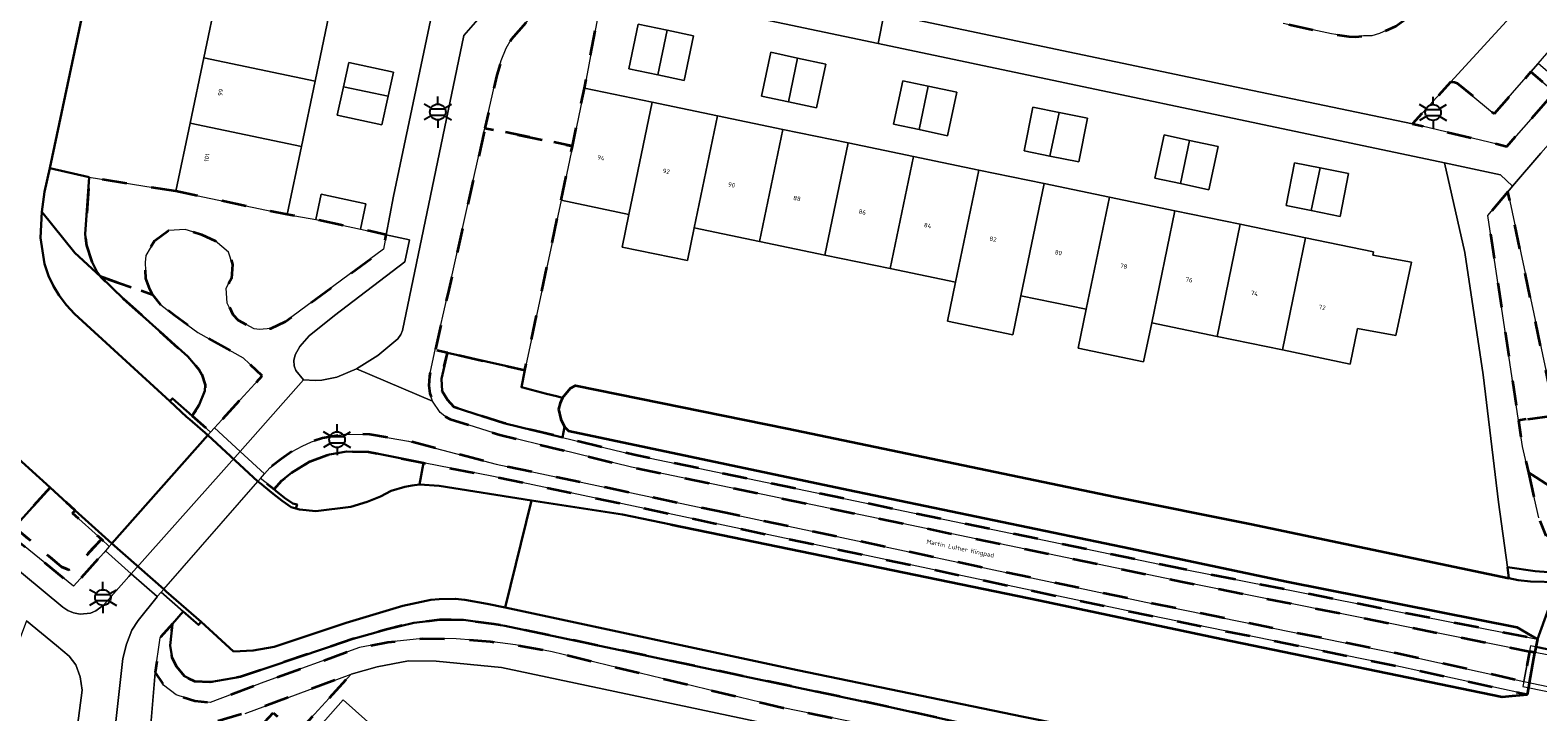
# Model space of a CAD drawing. Extents: x 105780 to 185197, y 477999 to 525027.
# Tile 142 of 562: x 106702 to 106824, y 479400 to 479455. Entities that reach past the tile are written whole.
import ezdxf
from ezdxf.enums import TextEntityAlignment as Align

# ---------------------------------------------------------------- set-up
doc = ezdxf.new("R2010")
doc.units = 0
doc.linetypes.add('XX-HIDDEN', pattern=[4, 2, -2])
for name, color, linetype, lineweight in [('B-GV-GR-HAAG_01-G', 252, 'GR-HAAG1', 13), ('B-GV-GR-MATERIAALGRENS-G', 252, 'XX-HIDDEN', 35), ('B-RO-IE-MEUBILAIR_WEGMEUBILAIR-S', 252, 'Continuous', 25), ('B-WE-GW-WATERGANG_SLOOT_INSTEEK-G', 252, 'Continuous', 30), ('B-XX-KG-KADASTRAAL_BEBOUWING-G', 252, 'Continuous', 20), ('B1-WE-GK-BESCHOEIING-G', 130, 'GK-BESCHOEIING', 35), ('B1-WE-KW-KUNSTWERK_DEK-BRUG', 252, 'Continuous', 18), ('B1-WE-KW-KUNSTWERK_LANDHOOFD-GV', 252, 'Continuous', 18), ('B1-WE-OG-BEBOUWING-T18', 7, 'Continuous', 18), ('B1-WE-OG-TERREIN_ERF-GV', 252, 'Continuous', 18), ('B1-WE-OG-TOPOGRAFIE-T18', 10, 'Continuous', 18), ('B1-WE-VH-VERHARDING_ASFALT-GV', 252, 'Continuous', 18), ('B1-WE-VH-VERHARDING_BETONSTRAATSTEEN-GV', 252, 'Continuous', 18), ('B1-WE-VH-VERHARDING_TEGEL-GV', 252, 'Continuous', 18)]:
    doc.layers.add(name, color=color, linetype=linetype, lineweight=lineweight)
doc.styles.add('NLCS-ISO', font='NLCS-ISO.ttf')
doc.styles.add('NLCS-ISO-M200-T18', font='NLCS-ISO.ttf', dxfattribs={"height": 0.36})
doc.linetypes.add('GK-BESCHOEIING', pattern='A,30,-5,[1,NLCS.SHX,S=1,R=0,X=0,Y=0],-5', length=40)
doc.linetypes.add('GR-HAAG1', pattern='A,6,[176,NLCS.shx,S=0.125,R=0,X=0,Y=0],-2', length=8)

# ---------------------------------------------------------------- blocks, each defined once
blk = doc.blocks.new('B-SIE-WEG_LICHTMAST-SO')
at = {"ltscale": 0.1}
for p, q in [((0, 1.27), (0, 2.53)), ((-1.1, 0.63), (-2.19, 1.27)), ((1.1, 0.63), (2.19, 1.27)), ((-1.1, -0.63), (-2.19, -1.27)), ((0, -1.27), (0, -2.53)), ((1.1, -0.63), (2.19, -1.27))]:
    blk.add_line(p, q, dxfattribs=at)
at = {"flags": 128}
for points in [[(-1.16, 0.5), (1.16, 0.5)], [(-1.16, -0.5), (1.16, -0.5)]]:
    blk.add_lwpolyline(points, dxfattribs=at)
at = {"ltscale": 0.1}
blk.add_circle((0, 0), 1.27, dxfattribs=at)
at = {"style": 'NLCS-ISO'}
blk.add_attdef('TYPE', text='', height=1.8, dxfattribs=at).set_placement((0, 2.53), align=Align.BOTTOM_CENTER)

msp = doc.modelspace()

# ---------------------------------------------------------------- linework, layer by layer
at = {"layer": 'B-GV-GR-HAAG_01-G', "flags": 128}
for points in [[(106745.27, 479423.01), (106744.94, 479423.31), (106744.768, 479422.465), (106750.554, 479421.049), (106794.907, 479411.81), (106823.49, 479406.16), (106823.076, 479406.398), (106821.82, 479407.12), (106803.23, 479410.82), (106790.64, 479413.5), (106767.83, 479418.24)], [(106739.212, 479419.312), (106733.54, 479420.405), (106733.22, 479418.65), (106734.81, 479418.54), (106742.269, 479417.376), (106749.61, 479416.23), (106753.513, 479415.433), (106757.576, 479414.597), (106783.33, 479409.3), (106797.97, 479406.2), (106820.65, 479401.51), (106821.447, 479401.584), (106822.69, 479401.7), (106811.832, 479404.064), (106792.19, 479408.07), (106757.742, 479415.38)]]:
    msp.add_lwpolyline(points, close=True, dxfattribs=at)
at = {"layer": 'B-GV-GR-MATERIAALGRENS-G', "flags": 128}
for points in [[(106819.254, 479463.27), (106819.09, 479463.78), (106816.28, 479466.38), (106821.478, 479472.141), (106819.202, 479474.138), (106810.05, 479463.86), (106802.974, 479455.913), (106806.86, 479455.08), (106808.27, 479454.85), (106808.82, 479454.82), (106809.45, 479454.9), (106810.12, 479454.92), (106810.74, 479455.1), (106812.05, 479455.69), (106813.21, 479456.51), (106813.65, 479456.89), (106818.92, 479462.69), (106819.17, 479463.11)], [(106748.09, 479458.977), (106745.007, 479459.627), (106740.63, 479454.61), (106740.23, 479453.91), (106739.83, 479452.93), (106739.47, 479451.73), (106738.516, 479447.464), (106745.57, 479446.008), (106746.541, 479450.684)], [(106817.03, 479451.07), (106816.8, 479451.15), (106816.484, 479451.155), (106813.4, 479447.81), (106821.03, 479445.98), (106824.862, 479450.363), (106822.974, 479452.012), (106820.01, 479448.62)], [(106744.659, 479441.623), (106745.57, 479446.008), (106738.516, 479447.464), (106735.591, 479434.39), (106734.504, 479429.529), (106735.48, 479429.309), (106741.743, 479427.899)], [(106713.554, 479442.351), (106706.56, 479443.48), (106706.24, 479438.88), (106706.33, 479437.97), (106706.74, 479436.73), (106707.17, 479435.88), (106707.48, 479435.46), (106711.71, 479433.97), (106711.44, 479434.43), (106711.14, 479435.31), (106711.07, 479436.61), (106711.12, 479437.15), (106711.837, 479438.361), (106712.97, 479439.171), (106714.3, 479439.27), (106715.628, 479438.855), (106716.723, 479438.361), (106717.817, 479437.432), (106718.13, 479436.425), (106718.052, 479435.318), (106717.839, 479434.924), (106717.62, 479434.52), (106717.71, 479433.32), (106718.16, 479432.39), (106718.58, 479431.94), (106719.87, 479431.24), (106720.3, 479431.19), (106721.23, 479431.26), (106722.41, 479431.83), (106730.33, 479437.67), (106730.547, 479438.833), (106728.456, 479439.295), (106724.846, 479440.076), (106722.541, 479440.466)], [(106821.101, 479442.318), (106819.49, 479440.39), (106821.962, 479423.845), (106824.944, 479424.242)], [(106712.33, 479433.19), (106711.71, 479433.97), (106707.48, 479435.46), (106709.32, 479433.66), (106714.52, 479428.99), (106715.43, 479427.93), (106715.65, 479427.56), (106715.93, 479426.72), (106715.9, 479426.22), (106715.44, 479425.1), (106714.871, 479424.201), (106716.358, 479422.88), (106716.682, 479423.235), (106720.52, 479427.43), (106719, 479428.9), (106715.34, 479430.95), (106713.41, 479432.34)], [(106844.8, 479428.779), (106842.63, 479430.72), (106837.21, 479424.33), (106836.68, 479423.94), (106835.69, 479423.41), (106833.59, 479423.36), (106832.96, 479423.05), (106832.22, 479422.51), (106826.12, 479418.71), (106824.944, 479424.242), (106821.962, 479423.845), (106822.28, 479421.72), (106822.763, 479419.617), (106827.403, 479416.694), (106833.61, 479420.88), (106836.67, 479420.99), (106837.48, 479421.26), (106838.03, 479421.54), (106838.69, 479422.02), (106839.4, 479422.72), (106841.21, 479424.67), (106843.41, 479427.31), (106844.48, 479428.42)], [(106794.907, 479411.81), (106750.554, 479421.049), (106744.768, 479422.465), (106740.024, 479423.623), (106736.014, 479424.903), (106735.481, 479425.501), (106735.048, 479426.215), (106735.006, 479427.192), (106735.48, 479429.309), (106734.504, 479429.529), (106734.03, 479427.41), (106733.99, 479426.67), (106734.07, 479426), (106734.28, 479425.4), (106734.9, 479424.47), (106735.26, 479424.17), (106735.71, 479423.95), (106739.72, 479422.67), (106744.53, 479421.494), (106750.35, 479420.07), (106794.71, 479410.83), (106822.854, 479405.179), (106823.298, 479405.09), (106823.377, 479405.531), (106823.49, 479406.16)], [(106696.11, 479418.907), (106692.286, 479422.48), (106688.14, 479426.78), (106690.99, 479422.83), (106692.2, 479421.43), (106694.44, 479419.25), (106705.3, 479410.44), (106707.737, 479413.152), (106707.864, 479413.295), (106708.182, 479413.654), (106707.539, 479414.235), (106705.514, 479412.062), (106704.913, 479411.778), (106704.328, 479412.015), (106700.515, 479415.212)], [(106757.95, 479416.358), (106739.42, 479420.29), (106732.35, 479422.17), (106729.23, 479422.71), (106727.21, 479422.73), (106725.39, 479422.4), (106724.52, 479422.12), (106723.75, 479421.77), (106722.94, 479421.33), (106722.08, 479420.74), (106721.13, 479420), (106720.709, 479419.518), (106720.393, 479419.156), (106720.85, 479418.785), (106721.479, 479418.273), (106722.106, 479418.994), (106722.903, 479419.607), (106724.374, 479420.515), (106725.736, 479421.04), (106725.956, 479421.079), (106727.347, 479421.332), (106729.096, 479421.313), (106733.54, 479420.405), (106739.212, 479419.312), (106757.742, 479415.38), (106792.19, 479408.07), (106811.832, 479404.064), (106822.69, 479401.7), (106822.789, 479402.254), (106822.857, 479402.631), (106823.298, 479405.09), (106822.854, 479405.179), (106822.391, 479402.735), (106812.05, 479405.04), (106792.39, 479409.05)], [(106822.763, 479419.617), (106823.6, 479415.97), (106824.162, 479414.509), (106827.403, 479416.694)], [(106703.392, 479418.415), (106700.515, 479415.212), (106704.328, 479412.015), (106704.913, 479411.778), (106705.514, 479412.062), (106707.539, 479414.235), (106705.218, 479416.333), (106705.432, 479416.57)], [(106714.25, 479403.18), (106713.62, 479403.92), (106713.26, 479404.66), (106713.1, 479405.64), (106713.27, 479407.402), (106712.28, 479406.27), (106711.89, 479403.46), (106712.56, 479402.45), (106713.57, 479401.67), (106715.08, 479401.18), (106716.32, 479401.06), (106720.66, 479402.69), (106728.39, 479405.5), (106730.68, 479405.91), (106733.48, 479406.21), (106736.2, 479406.19), (106738.94, 479405.97), (106739.113, 479405.948), (106740.99, 479405.71), (106743.94, 479405.15), (106762.6, 479400.62), (106795.26, 479393.94), (106797.58, 479393.24), (106799.19, 479392.43), (106800.53, 479391.47), (106802.32, 479389.98), (106807.15, 479385.38), (106810.476, 479382.361), (106808.191, 479386.785), (106808.062, 479389.271), (106811.687, 479391.103), (106808.54, 479392.55), (106802.04, 479393.82), (106771.09, 479400.7), (106740.13, 479407.24), (106739.258, 479407.365), (106736.79, 479407.72), (106734.84, 479407.72), (106732.78, 479407.49), (106730.56, 479406.94), (106727.88, 479406.19), (106718.78, 479403.13), (106716.3, 479402.68), (106715.08, 479402.73)], [(106723.257, 479398.482), (106727.71, 479403.33), (106719.14, 479400.17), (106716.34, 479399.37), (106713.29, 479398.69), (106711.448, 479398.3), (106710.46, 479390.31), (106714.372, 479387.03), (106714.905, 479387.626), (106713.82, 479388.56), (106714.21, 479392.48), (106721.42, 479400.22)]]:
    msp.add_lwpolyline(points, close=True, dxfattribs=at)
at = {"layer": 'B-WE-GW-WATERGANG_SLOOT_INSTEEK-G', "flags": 128}
for points in [[(106695.89, 479425.2), (106703.392, 479418.415), (106705.432, 479416.57), (106708.394, 479413.894), (106716.142, 479422.644), (106714.683, 479423.903), (106714.41, 479424.14), (106713.06, 479425.381), (106705.38, 479432.44), (106704.73, 479433.14), (106704.14, 479433.92), (106703.67, 479434.68), (106703.26, 479435.52), (106702.96, 479436.48), (106702.62, 479438.58), (106702.72, 479440.69), (106702.96, 479442.3), (106703.371, 479444.21), (106708.972, 479470.662), (106715.569, 479502.467), (106704.443, 479504.786), (106703.436, 479500.604), (106691.005, 479443.369)], [(106700.515, 479415.212), (106703.392, 479418.415), (106695.89, 479425.2)], [(106832.268, 479403.704), (106823.377, 479405.531), (106823.298, 479405.09), (106822.857, 479402.631), (106822.789, 479402.254), (106822.69, 479401.7), (106821.447, 479401.584), (106820.65, 479401.51), (106797.97, 479406.2), (106783.33, 479409.3), (106757.576, 479414.597), (106753.513, 479415.433), (106749.61, 479416.23), (106742.269, 479417.376), (106740.135, 479408.711), (106763.74, 479403.66), (106781.99, 479399.88), (106797.08, 479396.85), (106811.49, 479393.79), (106813.411, 479392.355), (106814.179, 479391.921), (106824.69, 479393.13)], [(106824.39, 479411.57), (106823.3, 479411.66), (106821.07, 479411.98), (106821.19, 479411.097), (106821.94, 479410.94), (106822.93, 479410.83), (106825.18, 479410.78)], [(106825.18, 479410.78), (106823.49, 479406.16), (106823.377, 479405.531), (106832.268, 479403.704)], [(106781.99, 479399.88), (106763.74, 479403.66), (106740.135, 479408.711), (106738.69, 479409.02), (106736.88, 479409.35), (106736.11, 479409.43), (106734.82, 479409.4), (106734.15, 479409.33), (106731.89, 479408.86), (106727.3, 479407.49), (106721.48, 479405.55), (106719.81, 479405.25), (106718.22, 479405.18), (106715.589, 479407.558), (106715.378, 479407.317), (106714.141, 479408.398), (106713.27, 479407.402), (106713.1, 479405.64), (106713.26, 479404.66), (106713.62, 479403.92), (106714.25, 479403.18), (106715.08, 479402.73), (106716.3, 479402.68), (106718.78, 479403.13), (106727.88, 479406.19), (106730.56, 479406.94), (106732.78, 479407.49), (106734.84, 479407.72), (106736.79, 479407.72), (106739.258, 479407.365), (106740.13, 479407.24), (106771.09, 479400.7), (106802.04, 479393.82)]]:
    msp.add_lwpolyline(points, dxfattribs=at)
for points in [[(106706.56, 479443.48), (106703.371, 479444.21), (106702.96, 479442.3), (106702.72, 479440.69), (106705.391, 479437.391), (106707.48, 479435.46), (106707.17, 479435.88), (106706.74, 479436.73), (106706.33, 479437.97), (106706.24, 479438.88)], [(106702.72, 479440.69), (106702.62, 479438.58), (106702.96, 479436.48), (106703.26, 479435.52), (106703.67, 479434.68), (106704.14, 479433.92), (106704.73, 479433.14), (106705.38, 479432.44), (106713.06, 479425.381), (106713.272, 479425.62), (106714.871, 479424.201), (106715.44, 479425.1), (106715.9, 479426.22), (106715.93, 479426.72), (106715.65, 479427.56), (106715.43, 479427.93), (106714.52, 479428.99), (106709.32, 479433.66), (106707.48, 479435.46), (106705.391, 479437.391)], [(106741.743, 479427.899), (106735.48, 479429.309), (106735.006, 479427.192), (106735.048, 479426.215), (106735.481, 479425.501), (106736.014, 479424.903), (106740.024, 479423.623), (106744.768, 479422.465), (106744.94, 479423.31), (106744.65, 479423.94), (106744.46, 479424.76), (106744.59, 479425.23), (106744.777, 479425.661), (106744.278, 479425.79), (106743.492, 479425.993), (106741.45, 479426.52)], [(106762.92, 479423.19), (106745.81, 479426.66), (106745.41, 479426.44), (106744.777, 479425.661), (106744.59, 479425.23), (106744.46, 479424.76), (106744.65, 479423.94), (106744.94, 479423.31), (106745.27, 479423.01), (106767.83, 479418.24), (106790.64, 479413.5), (106803.23, 479410.82), (106821.82, 479407.12), (106823.076, 479406.398), (106823.49, 479406.16), (106825.18, 479410.78), (106822.93, 479410.83), (106821.94, 479410.94), (106821.19, 479411.097), (106800.26, 479415.48), (106789.41, 479417.66)], [(106742.269, 479417.376), (106734.81, 479418.54), (106733.22, 479418.65), (106732.64, 479418.59), (106732.03, 479418.46), (106730.95, 479418.14), (106730.09, 479417.68), (106729, 479417.25), (106727.67, 479416.85), (106724.85, 479416.51), (106723.55, 479416.64), (106723.25, 479416.728), (106722.87, 479416.84), (106722.13, 479417.33), (106721.417, 479417.91), (106720.648, 479418.537), (106720.46, 479418.69), (106720.182, 479418.915), (106716.142, 479422.644), (106708.394, 479413.894), (106712.571, 479410.196), (106712.77, 479410.02), (106715.589, 479407.558), (106718.22, 479405.18), (106719.81, 479405.25), (106721.48, 479405.55), (106727.3, 479407.49), (106731.89, 479408.86), (106734.15, 479409.33), (106734.82, 479409.4), (106736.11, 479409.43), (106736.88, 479409.35), (106738.69, 479409.02), (106740.135, 479408.711)], [(106733.54, 479420.405), (106729.096, 479421.313), (106727.347, 479421.332), (106725.956, 479421.079), (106725.736, 479421.04), (106724.374, 479420.515), (106722.903, 479419.607), (106722.106, 479418.994), (106721.479, 479418.273), (106721.619, 479418.159), (106722.32, 479417.588), (106723.007, 479417.133), (106723.341, 479417.035), (106723.25, 479416.728), (106723.55, 479416.64), (106724.85, 479416.51), (106727.67, 479416.85), (106729, 479417.25), (106730.09, 479417.68), (106730.95, 479418.14), (106732.03, 479418.46), (106732.64, 479418.59), (106733.22, 479418.65)]]:
    msp.add_lwpolyline(points, close=True, dxfattribs=at)
at = {"layer": 'B-XX-KG-KADASTRAAL_BEBOUWING-G', "flags": 128}
for points in [[(106725.912, 479456.545), (106716.925, 479458.429), (106715.817, 479453.144), (106724.804, 479451.26)], [(106753.219, 479455.357), (106750.895, 479455.852), (106750.129, 479452.254), (106752.471, 479451.755)], [(106753.219, 479455.357), (106752.471, 479451.755), (106754.587, 479451.305), (106755.353, 479454.903)], [(106724.804, 479451.26), (106715.817, 479453.144), (106714.706, 479447.845), (106723.693, 479445.961)], [(106727.094, 479450.78), (106730.692, 479450.026), (106731.12, 479451.967), (106727.53, 479452.758)], [(106763.762, 479453.119), (106761.59, 479453.582), (106760.834, 479450.035), (106763.025, 479449.568)], [(106763.762, 479453.119), (106763.025, 479449.568), (106765.292, 479449.085), (106766.048, 479452.632)], [(106774.3, 479450.844), (106772.249, 479451.282), (106771.5, 479447.775), (106773.57, 479447.333)], [(106730.692, 479450.026), (106727.094, 479450.78), (106726.592, 479448.502), (106730.182, 479447.711)], [(106752.013, 479449.548), (106746.541, 479450.684), (106745.57, 479446.008), (106744.659, 479441.623), (106750.132, 479440.487)], [(106774.3, 479450.844), (106773.57, 479447.333), (106775.868, 479446.843), (106776.616, 479450.35)], [(106757.29, 479448.452), (106752.013, 479449.548), (106750.132, 479440.487), (106749.584, 479437.846), (106754.861, 479436.75), (106755.409, 479439.391)], [(106784.865, 479448.719), (106782.75, 479449.145), (106782.038, 479445.611), (106784.133, 479445.189)], [(106723.693, 479445.961), (106714.706, 479447.845), (106713.554, 479442.351), (106722.541, 479440.466)], [(106762.567, 479447.356), (106757.29, 479448.452), (106755.409, 479439.391), (106760.686, 479438.295)], [(106784.865, 479448.719), (106784.133, 479445.189), (106786.455, 479444.722), (106787.167, 479448.255)], [(106767.844, 479446.261), (106762.567, 479447.356), (106760.686, 479438.295), (106765.962, 479437.2)], [(106795.405, 479446.459), (106793.367, 479446.901), (106792.613, 479443.422), (106794.682, 479442.974)], [(106795.405, 479446.459), (106794.682, 479442.974), (106796.963, 479442.479), (106797.717, 479445.958)], [(106773.12, 479445.165), (106767.844, 479446.261), (106765.962, 479437.2), (106771.238, 479436.104)], [(106778.397, 479444.07), (106773.12, 479445.165), (106771.238, 479436.104), (106776.516, 479435.008)], [(106783.673, 479442.974), (106778.397, 479444.07), (106776.516, 479435.008), (106775.862, 479431.856), (106781.138, 479430.761), (106781.792, 479433.913)], [(106805.953, 479444.239), (106803.883, 479444.65), (106803.198, 479441.194), (106805.236, 479440.79)], [(106805.953, 479444.239), (106805.236, 479440.79), (106807.567, 479440.327), (106808.252, 479443.783)], [(106788.95, 479441.878), (106783.673, 479442.974), (106781.792, 479433.913), (106787.069, 479432.817)], [(106724.846, 479440.076), (106728.456, 479439.295), (106728.9, 479441.35), (106725.29, 479442.131)], [(106794.227, 479440.783), (106788.95, 479441.878), (106787.069, 479432.817), (106786.415, 479429.665), (106791.692, 479428.57), (106792.346, 479431.722)], [(106799.504, 479439.687), (106794.227, 479440.783), (106792.346, 479431.722), (106797.623, 479430.626)], [(106804.78, 479438.591), (106799.504, 479439.687), (106797.623, 479430.626), (106802.899, 479429.53)], [(106810.198, 479437.191), (106810.253, 479437.455), (106804.78, 479438.591), (106802.899, 479429.53), (106808.372, 479428.394), (106808.969, 479431.271), (106812.07, 479430.69), (106813.32, 479436.62)], [(106731.278, 479397.505), (106727.06, 479401.255), (106723.984, 479397.794), (106721.125, 479394.579), (106725.324, 479390.846)]]:
    msp.add_lwpolyline(points, close=True, dxfattribs=at)
at = {"layer": 'B1-WE-GK-BESCHOEIING-G', "flags": 128}
for points in [[(106744.777, 479425.661), (106745.41, 479426.44)], [(106745.41, 479426.44), (106745.81, 479426.66)], [(106745.81, 479426.66), (106762.92, 479423.19)], [(106744.59, 479425.23), (106744.46, 479424.76)], [(106744.46, 479424.76), (106744.65, 479423.94)], [(106744.777, 479425.661), (106744.59, 479425.23)], [(106744.65, 479423.94), (106744.94, 479423.31)], [(106744.94, 479423.31), (106745.27, 479423.01)], [(106745.27, 479423.01), (106767.83, 479418.24)], [(106762.92, 479423.19), (106789.41, 479417.66)], [(106767.83, 479418.24), (106790.64, 479413.5)], [(106789.41, 479417.66), (106800.26, 479415.48)], [(106753.513, 479415.433), (106757.576, 479414.597)], [(106800.26, 479415.48), (106821.19, 479411.097)], [(106757.576, 479414.597), (106783.33, 479409.3)], [(106790.64, 479413.5), (106803.23, 479410.82)], [(106803.23, 479410.82), (106821.82, 479407.12)], [(106783.33, 479409.3), (106797.97, 479406.2)], [(106821.82, 479407.12), (106823.076, 479406.398)], [(106823.076, 479406.398), (106823.49, 479406.16)], [(106797.97, 479406.2), (106820.65, 479401.51)], [(106822.857, 479402.631), (106823.298, 479405.09)], [(106823.377, 479405.531), (106823.298, 479405.09)], [(106823.49, 479406.16), (106823.377, 479405.531)], [(106822.789, 479402.254), (106822.857, 479402.631)], [(106820.65, 479401.51), (106821.447, 479401.584)], [(106821.447, 479401.584), (106822.69, 479401.7)], [(106822.69, 479401.7), (106822.789, 479402.254)]]:
    msp.add_lwpolyline(points, dxfattribs=at)
at = {"layer": 'B1-WE-KW-KUNSTWERK_DEK-BRUG', "flags": 128}
for points in [[(106708.182, 479413.654), (106707.864, 479413.295), (106709.956, 479411.442), (106712.05, 479409.6), (106712.36, 479409.955), (106712.571, 479410.196), (106720.182, 479418.915), (106720.393, 479419.156), (106720.709, 479419.518), (106718.734, 479421.34), (106716.682, 479423.235), (106716.358, 479422.88), (106716.142, 479422.644), (106708.394, 479413.894)], [(106822.938, 479405.621), (106822.318, 479402.351), (106832.01, 479400.36), (106832.63, 479403.63)]]:
    msp.add_lwpolyline(points, close=True, dxfattribs=at)
at = {"layer": 'B1-WE-KW-KUNSTWERK_LANDHOOFD-GV', "flags": 128}
for points in [[(106716.682, 479423.235), (106716.358, 479422.88), (106714.871, 479424.201), (106713.272, 479425.62), (106713.06, 479425.381), (106714.41, 479424.14), (106714.683, 479423.903), (106716.142, 479422.644), (106720.182, 479418.915), (106720.46, 479418.69), (106720.648, 479418.537), (106721.417, 479417.91), (106722.13, 479417.33), (106722.87, 479416.84), (106723.25, 479416.728), (106723.341, 479417.035), (106723.007, 479417.133), (106722.32, 479417.588), (106721.619, 479418.159), (106721.479, 479418.273), (106720.85, 479418.785), (106720.393, 479419.156), (106720.709, 479419.518), (106718.734, 479421.34)], [(106708.394, 479413.894), (106705.432, 479416.57), (106705.218, 479416.333), (106707.539, 479414.235), (106708.182, 479413.654), (106707.864, 479413.295), (106709.956, 479411.442), (106712.05, 479409.6), (106712.36, 479409.955), (106714.141, 479408.398), (106715.378, 479407.317), (106715.589, 479407.558), (106712.77, 479410.02), (106712.571, 479410.196)]]:
    msp.add_lwpolyline(points, close=True, dxfattribs=at)
at = {"layer": 'B1-WE-OG-TERREIN_ERF-GV', "flags": 128}
for points in [[(106720.261, 479474.34), (106721.383, 479479.692), (106725.459, 479478.837), (106726.555, 479484.063), (106727.666, 479489.362), (106728.781, 479494.681), (106729.933, 479500.176), (106728.73, 479500.42), (106719.24, 479501.77), (106716.353, 479502.308), (106716.13, 479502.35), (106715.569, 479502.467), (106708.972, 479470.662), (106703.371, 479444.21), (106706.56, 479443.48), (106713.554, 479442.351), (106714.706, 479447.845), (106715.817, 479453.144), (106716.925, 479458.429), (106718.039, 479463.742), (106719.15, 479469.041)], [(106765.962, 479437.2), (106760.686, 479438.295), (106755.409, 479439.391), (106754.861, 479436.75), (106749.584, 479437.846), (106750.132, 479440.487), (106744.659, 479441.623), (106741.743, 479427.899), (106741.45, 479426.52), (106743.492, 479425.993), (106744.278, 479425.79), (106744.777, 479425.661), (106745.41, 479426.44), (106745.81, 479426.66), (106762.92, 479423.19), (106789.41, 479417.66), (106800.26, 479415.48), (106821.19, 479411.097), (106821.07, 479411.98), (106820.36, 479417.24), (106819.12, 479427.51), (106817.63, 479437.41), (106815.99, 479444.64), (106770.262, 479454.295), (106748.09, 479458.977), (106746.541, 479450.684), (106752.013, 479449.548), (106757.29, 479448.452), (106762.567, 479447.356), (106767.844, 479446.261), (106773.12, 479445.165), (106778.397, 479444.07), (106783.673, 479442.974), (106788.95, 479441.878), (106794.227, 479440.783), (106799.504, 479439.687), (106804.78, 479438.591), (106810.253, 479437.455), (106810.198, 479437.191), (106813.32, 479436.62), (106812.07, 479430.69), (106808.969, 479431.271), (106808.372, 479428.394), (106802.899, 479429.53), (106797.623, 479430.626), (106792.346, 479431.722), (106791.692, 479428.57), (106786.415, 479429.665), (106787.069, 479432.817), (106781.792, 479433.913), (106781.138, 479430.761), (106775.862, 479431.856), (106776.516, 479435.008), (106771.238, 479436.104)], [(106752.471, 479451.755), (106750.129, 479452.254), (106750.895, 479455.852), (106753.219, 479455.357), (106755.353, 479454.903), (106754.587, 479451.305)], [(106730.692, 479450.026), (106730.182, 479447.711), (106726.592, 479448.502), (106727.094, 479450.78), (106727.53, 479452.758), (106731.12, 479451.967)], [(106765.292, 479449.085), (106763.025, 479449.568), (106760.834, 479450.035), (106761.59, 479453.582), (106763.762, 479453.119), (106766.048, 479452.632)], [(106773.57, 479447.333), (106771.5, 479447.775), (106772.249, 479451.282), (106774.3, 479450.844), (106776.616, 479450.35), (106775.868, 479446.843)], [(106784.133, 479445.189), (106782.038, 479445.611), (106782.75, 479449.145), (106784.865, 479448.719), (106787.167, 479448.255), (106786.455, 479444.722)], [(106794.682, 479442.974), (106792.613, 479443.422), (106793.367, 479446.901), (106795.405, 479446.459), (106797.717, 479445.958), (106796.963, 479442.479)], [(106803.883, 479444.65), (106805.953, 479444.239), (106808.252, 479443.783), (106807.567, 479440.327), (106805.236, 479440.79), (106803.198, 479441.194)]]:
    msp.add_lwpolyline(points, close=True, dxfattribs=at)
for points in [[(106725.912, 479456.545), (106724.804, 479451.26), (106723.693, 479445.961), (106722.541, 479440.466), (106724.846, 479440.076), (106725.29, 479442.131), (106728.9, 479441.35), (106728.456, 479439.295), (106730.547, 479438.833), (106731.13, 479441.96), (106735.26, 479461.682)], [(106823.757, 479445.438), (106821.48, 479442.772), (106821.101, 479442.318), (106824.944, 479424.242)], [(106761.831, 479399.222), (106739.85, 479403.87), (106734.57, 479404.39), (106732.35, 479404.41), (106729.81, 479403.92), (106727.71, 479403.33), (106723.257, 479398.482)], [(106723.984, 479397.794), (106727.06, 479401.255), (106731.278, 479397.505)]]:
    msp.add_lwpolyline(points, dxfattribs=at)
at = {"layer": 'B1-WE-VH-VERHARDING_ASFALT-GV', "flags": 128}
for points in [[(106738.516, 479447.464), (106739.47, 479451.73), (106739.83, 479452.93), (106740.23, 479453.91), (106740.63, 479454.61), (106745.007, 479459.627), (106741.53, 479460.36), (106736.82, 479454.94), (106731.86, 479431.1), (106731.73, 479430.79), (106731.49, 479430.44), (106729.85, 479429.09), (106728.15, 479428), (106734.28, 479425.4), (106734.07, 479426), (106733.99, 479426.67), (106734.03, 479427.41), (106734.504, 479429.529), (106735.591, 479434.39)], [(106711.71, 479433.97), (106712.33, 479433.19), (106713.41, 479432.34), (106715.34, 479430.95), (106719, 479428.9), (106720.52, 479427.43), (106716.682, 479423.235), (106718.734, 479421.34), (106723.86, 479427.12), (106723.25, 479427.87), (106723.1, 479428.26), (106723.08, 479428.67), (106723.19, 479429.13), (106723.57, 479429.81), (106724.31, 479430.67), (106726.36, 479432.31), (106732.04, 479436.64), (106732.422, 479438.429), (106730.547, 479438.833), (106730.33, 479437.67), (106722.41, 479431.83), (106721.23, 479431.26), (106720.3, 479431.19), (106719.87, 479431.24), (106718.58, 479431.94), (106718.16, 479432.39), (106717.71, 479433.32), (106717.62, 479434.52), (106717.839, 479434.924), (106718.052, 479435.318), (106718.13, 479436.425), (106717.817, 479437.432), (106716.723, 479438.361), (106715.628, 479438.855), (106714.3, 479439.27), (106712.97, 479439.171), (106711.837, 479438.361), (106711.12, 479437.15), (106711.07, 479436.61), (106711.14, 479435.31), (106711.44, 479434.43)], [(106744.53, 479421.494), (106739.72, 479422.67), (106735.71, 479423.95), (106735.26, 479424.17), (106734.9, 479424.47), (106734.28, 479425.4), (106728.15, 479428), (106726.55, 479427.34), (106725.35, 479427.1), (106724.8, 479427.05), (106723.86, 479427.12), (106718.734, 479421.34), (106720.709, 479419.518), (106721.13, 479420), (106722.08, 479420.74), (106722.94, 479421.33), (106723.75, 479421.77), (106724.52, 479422.12), (106725.39, 479422.4), (106727.21, 479422.73), (106729.23, 479422.71), (106732.35, 479422.17), (106739.42, 479420.29), (106757.95, 479416.358), (106792.39, 479409.05), (106812.05, 479405.04), (106822.391, 479402.735), (106822.854, 479405.179), (106794.71, 479410.83), (106750.35, 479420.07)], [(106718.734, 479421.34), (106716.682, 479423.235), (106716.358, 479422.88), (106716.142, 479422.644), (106708.394, 479413.894), (106708.182, 479413.654), (106707.864, 479413.295), (106709.956, 479411.442)], [(106720.182, 479418.915), (106720.393, 479419.156), (106720.709, 479419.518), (106718.734, 479421.34), (106709.956, 479411.442), (106712.05, 479409.6), (106712.36, 479409.955), (106712.571, 479410.196)], [(106822.854, 479405.179), (106822.391, 479402.735), (106832.077, 479400.711), (106832.581, 479403.37)]]:
    msp.add_lwpolyline(points, close=True, dxfattribs=at)
for points in [[(106770.756, 479456.745), (106798.55, 479450.89), (106813.4, 479447.81), (106816.484, 479451.155), (106823.68, 479459.07)], [(106812.05, 479455.69), (106810.74, 479455.1), (106810.12, 479454.92), (106809.45, 479454.9), (106808.82, 479454.82), (106808.27, 479454.85), (106806.86, 479455.08), (106802.974, 479455.913)], [(106823.6, 479415.97), (106822.763, 479419.617), (106822.28, 479421.72), (106821.962, 479423.845), (106819.49, 479440.39), (106821.101, 479442.318), (106821.48, 479442.772), (106820.502, 479443.689), (106815.99, 479444.64), (106817.63, 479437.41), (106819.12, 479427.51), (106820.36, 479417.24), (106821.07, 479411.98), (106823.3, 479411.66), (106824.39, 479411.57)], [(106700.65, 479381.72), (106701.84, 479383.24), (106703.95, 479385.74), (106705.857, 479387.762), (106707.6, 479389.61), (106709.27, 479404.61), (106709.56, 479405.77), (106710, 479406.88), (106710.51, 479407.66), (106712.045, 479409.593), (106712.05, 479409.6), (106709.956, 479411.442), (106709.76, 479411.221), (106707.71, 479408.91), (106707.08, 479408.44), (106706.67, 479408.26), (106705.84, 479408.18), (106705.3, 479408.29), (106704.82, 479408.48), (106704.43, 479408.75), (106693.29, 479417.99)], [(106701.489, 479407.647), (106703.918, 479405.642), (106704.95, 479404.79), (106705.47, 479404.09), (106705.82, 479403.12), (106705.98, 479402.04), (106704.67, 479391.96), (106704.39, 479391.3), (106703.71, 479390.26), (106701.07, 479386.8)], [(106795.26, 479393.94), (106762.6, 479400.62), (106743.94, 479405.15), (106740.99, 479405.71), (106739.113, 479405.948), (106738.94, 479405.97), (106736.2, 479406.19), (106733.48, 479406.21), (106730.68, 479405.91), (106728.39, 479405.5), (106720.66, 479402.69), (106716.32, 479401.06), (106715.08, 479401.18), (106713.57, 479401.67), (106712.56, 479402.45), (106711.89, 479403.46), (106711.448, 479398.3)], [(106719.14, 479400.17), (106727.71, 479403.33), (106729.81, 479403.92), (106732.35, 479404.41), (106734.57, 479404.39), (106739.85, 479403.87), (106761.831, 479399.222)]]:
    msp.add_lwpolyline(points, dxfattribs=at)
at = {"layer": 'B1-WE-VH-VERHARDING_BETONSTRAATSTEEN-GV', "flags": 128}
for points in [[(106829.982, 479460.032), (106827.34, 479462.52), (106827.161, 479462.921), (106823.68, 479459.07), (106816.484, 479451.155), (106816.8, 479451.15), (106817.03, 479451.07), (106820.01, 479448.62), (106822.974, 479452.012), (106823.566, 479452.689), (106824.252, 479453.474)], [(106736.82, 479454.94), (106741.53, 479460.36), (106735.26, 479461.682), (106731.13, 479441.96), (106730.547, 479438.833), (106732.422, 479438.429), (106732.04, 479436.64), (106726.36, 479432.31), (106724.31, 479430.67), (106723.57, 479429.81), (106723.19, 479429.13), (106723.08, 479428.67), (106723.1, 479428.26), (106723.25, 479427.87), (106723.86, 479427.12), (106724.8, 479427.05), (106725.35, 479427.1), (106726.55, 479427.34), (106728.15, 479428), (106729.85, 479429.09), (106731.49, 479430.44), (106731.73, 479430.79), (106731.86, 479431.1)], [(106701.489, 479407.647), (106699.92, 479403.48), (106699.23, 479401.85), (106698.67, 479400.07), (106696.72, 479390.98), (106695.43, 479384.66), (106692.7, 479372.1), (106692.76, 479371.77), (106693.06, 479371.46), (106694.42, 479371.24), (106696.37, 479379.54), (106697.06, 479381.42), (106697.83, 479382.73), (106701.07, 479386.8), (106703.71, 479390.26), (106704.39, 479391.3), (106704.67, 479391.96), (106705.98, 479402.04), (106705.82, 479403.12), (106705.47, 479404.09), (106704.95, 479404.79), (106703.918, 479405.642)]]:
    msp.add_lwpolyline(points, close=True, dxfattribs=at)
at = {"layer": 'B1-WE-VH-VERHARDING_TEGEL-GV', "flags": 128}
for points in [[(106748.09, 479458.977), (106770.262, 479454.295), (106770.756, 479456.745)], [(106831.81, 479458.31), (106825.454, 479451.04), (106823.566, 479452.689), (106822.974, 479452.012), (106824.862, 479450.363), (106821.03, 479445.98), (106813.4, 479447.81), (106798.55, 479450.89), (106770.756, 479456.745), (106770.262, 479454.295), (106815.99, 479444.64), (106820.502, 479443.689), (106821.48, 479442.772), (106823.757, 479445.438), (106825.183, 479447.044), (106826.703, 479448.755), (106830.919, 479453.496), (106832.459, 479455.166), (106833.927, 479456.757)], [(106693.29, 479417.99), (106704.43, 479408.75), (106704.82, 479408.48), (106705.3, 479408.29), (106705.84, 479408.18), (106706.67, 479408.26), (106707.08, 479408.44), (106707.71, 479408.91), (106709.76, 479411.221), (106709.956, 479411.442), (106707.864, 479413.295), (106707.737, 479413.152), (106705.3, 479410.44), (106694.44, 479419.25)], [(106711.448, 479398.3), (106711.89, 479403.46), (106712.28, 479406.27), (106713.27, 479407.402), (106714.141, 479408.398), (106712.36, 479409.955), (106712.05, 479409.6), (106712.045, 479409.593), (106710.51, 479407.66), (106710, 479406.88), (106709.56, 479405.77), (106709.27, 479404.61), (106707.6, 479389.61)]]:
    msp.add_lwpolyline(points, dxfattribs=at)

# ---------------------------------------------------------------- block references
at = {"layer": 'B-RO-IE-MEUBILAIR_WEGMEUBILAIR-S', "xscale": 0.5, "yscale": 0.5, "zscale": 0.5}
for p in [(106734.706, 479448.756), (106815.066, 479448.716), (106726.57, 479422.283), (106707.666, 479409.526)]:
    msp.add_blockref('B-SIE-WEG_LICHTMAST-SO', p, dxfattribs=at)

# ---------------------------------------------------------------- texts
at = {"layer": 'B1-WE-OG-BEBOUWING-T18', "style": 'NLCS-ISO-M200-T18'}
for s, rotation, p in [('99', 78.2, (106717.171, 479450.348)), ('101', 78.2, (106716.064, 479445.071)), ('94', 348.3, (106747.877, 479445.061)), ('92', 348.3, (106753.154, 479443.965)), ('90', 348.3, (106758.431, 479442.869)), ('88', 348.3, (106763.707, 479441.774)), ('86', 348.3, (106768.983, 479440.678)), ('84', 348.3, (106774.261, 479439.582)), ('82', 348.3, (106779.537, 479438.487)), ('80', 348.3, (106784.814, 479437.391)), ('78', 348.3, (106790.091, 479436.296)), ('76', 348.3, (106795.368, 479435.2)), ('74', 348.3, (106800.644, 479434.104)), ('72', 348.3, (106806.117, 479432.968))]:
    msp.add_text(s, height=0.36, rotation=rotation, dxfattribs=at).set_placement(p, align=Align.MIDDLE)
at = {"layer": 'B1-WE-OG-TOPOGRAFIE-T18', "style": 'NLCS-ISO-M200-T18'}
msp.add_text('Martin Luther Kingpad', height=0.36, rotation=348.2, dxfattribs=at).set_placement((106776.888, 479413.441), align=Align.MIDDLE)

doc.saveas('drawing.dxf')
